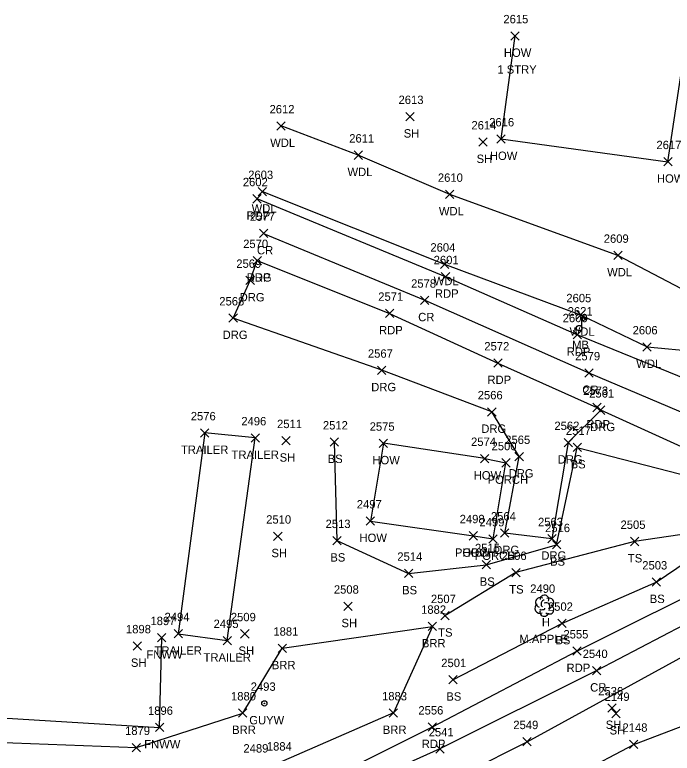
# Model space of a CAD drawing. Extents: x 1609623 to 1616187, y 756677 to 762826.
# Drawn here: x 1610243.7 to 1610400.4, y 761921.9 to 762098 of the extents above; entities that cross this region are included whole.
import ezdxf

# ---------------------------------------------------------------- set-up
doc = ezdxf.new("R2010")
doc.units = 0
for name, color, linetype in [('L_A', 7, 'Continuous'), ('L_C', 7, 'Continuous'), ('L_I', 7, 'Continuous'), ('L_TIC', 7, 'Continuous'), ('LABL', 7, 'Continuous'), ('LAWA', 7, 'Continuous'), ('LBC', 7, 'Continuous'), ('LBF', 7, 'Continuous'), ('LELB', 7, 'Continuous'), ('LFNC', 7, 'Continuous'), ('LMB', 7, 'Continuous'), ('LTD', 7, 'Continuous'), ('P_A', 7, 'Continuous'), ('P_I', 7, 'Continuous'), ('P_TIC', 7, 'Continuous'), ('PET', 7, 'Continuous'), ('PRC', 7, 'Continuous'), ('R_A', 7, 'Continuous'), ('R_I', 7, 'Continuous'), ('R_TIC', 7, 'Continuous'), ('RDG', 7, 'Continuous'), ('U_A', 7, 'Continuous'), ('U_I', 7, 'Continuous'), ('UPGW', 7, 'Continuous')]:
    doc.layers.add(name, color=color, linetype=linetype)

msp = doc.modelspace()

# ---------------------------------------------------------------- linework, layer by layer
at = {"layer": 'L_TIC'}
for points in [[(1610361.88, 762091.96), (1610363.88, 762093.96)], [(1610363.88, 762091.96), (1610361.88, 762093.96)], [(1610336.9, 762072.72), (1610338.9, 762074.72)], [(1610338.9, 762072.72), (1610336.9, 762074.72)], [(1610306.16, 762070.48), (1610308.16, 762072.48)], [(1610308.16, 762070.48), (1610306.16, 762072.48)], [(1610354.27, 762066.66), (1610356.27, 762068.66)], [(1610356.27, 762066.66), (1610354.27, 762068.66)], [(1610358.55, 762067.38), (1610360.55, 762069.38)], [(1610360.55, 762067.38), (1610358.55, 762069.38)], [(1610324.58, 762063.53), (1610326.58, 762065.53)], [(1610326.58, 762063.53), (1610324.58, 762065.53)], [(1610398.36, 762061.96), (1610400.36, 762063.96)], [(1610400.36, 762061.96), (1610398.36, 762063.96)], [(1610301.73, 762054.84), (1610303.73, 762056.84)], [(1610303.73, 762054.84), (1610301.73, 762056.84)], [(1610346.36, 762054.17), (1610348.36, 762056.17)], [(1610348.36, 762054.17), (1610346.36, 762056.17)], [(1610386.45, 762039.63), (1610388.45, 762041.63)], [(1610388.45, 762039.63), (1610386.45, 762041.63)], [(1610345.14, 762037.53), (1610347.14, 762039.53)], [(1610347.14, 762037.53), (1610345.14, 762039.53)], [(1610377.53, 762025.46), (1610379.53, 762027.46)], [(1610379.53, 762025.46), (1610377.53, 762027.46)], [(1610393.38, 762017.8), (1610395.38, 762019.8)], [(1610395.38, 762017.8), (1610393.38, 762019.8)], [(1610287.97, 761997.31), (1610289.97, 761999.31)], [(1610289.97, 761997.31), (1610287.97, 761999.31)], [(1610300.01, 761996.11), (1610302.01, 761998.11)], [(1610302.01, 761996.11), (1610300.01, 761998.11)], [(1610307.34, 761995.46), (1610309.34, 761997.46)], [(1610309.34, 761995.46), (1610307.34, 761997.46)], [(1610318.84, 761995.13), (1610320.84, 761997.13)], [(1610320.84, 761995.13), (1610318.84, 761997.13)], [(1610330.54, 761994.83), (1610332.54, 761996.83)], [(1610332.54, 761994.83), (1610330.54, 761996.83)], [(1610376.74, 761993.85), (1610378.74, 761995.85)], [(1610378.74, 761993.85), (1610376.74, 761995.85)], [(1610354.7, 761991.2), (1610356.7, 761993.2)], [(1610356.7, 761991.2), (1610354.7, 761993.2)], [(1610359.75, 761990.18), (1610361.75, 761992.18)], [(1610361.75, 761990.18), (1610359.75, 761992.18)], [(1610327.47, 761976.3), (1610329.47, 761978.3)], [(1610329.47, 761976.3), (1610327.47, 761978.3)], [(1610305.4, 761972.68), (1610307.4, 761974.68)], [(1610307.4, 761972.68), (1610305.4, 761974.68)], [(1610319.47, 761971.63), (1610321.47, 761973.63)], [(1610321.47, 761971.63), (1610319.47, 761973.63)], [(1610351.99, 761972.78), (1610353.99, 761974.78)], [(1610353.99, 761972.78), (1610351.99, 761974.78)], [(1610351.99, 761972.78), (1610353.99, 761974.78)], [(1610353.99, 761972.78), (1610351.99, 761974.78)], [(1610356.7, 761972.03), (1610358.7, 761974.03)], [(1610358.7, 761972.03), (1610356.7, 761974.03)], [(1610390.4, 761971.43), (1610392.4, 761973.43)], [(1610392.4, 761971.43), (1610390.4, 761973.43)], [(1610371.83, 761970.66), (1610373.83, 761972.66)], [(1610373.83, 761970.66), (1610371.83, 761972.66)], [(1610355.07, 761965.87), (1610357.07, 761967.87)], [(1610357.07, 761965.87), (1610355.07, 761967.87)], [(1610336.57, 761963.83), (1610338.57, 761965.83)], [(1610338.57, 761963.83), (1610336.57, 761965.83)], [(1610362.13, 761964.02), (1610364.13, 761966.02)], [(1610364.13, 761964.02), (1610362.13, 761966.02)], [(1610395.57, 761961.75), (1610397.57, 761963.75)], [(1610397.57, 761961.75), (1610395.57, 761963.75)], [(1610322.09, 761955.99), (1610324.09, 761957.99)], [(1610324.09, 761955.99), (1610322.09, 761957.99)], [(1610345.21, 761953.74), (1610347.21, 761955.74)], [(1610347.21, 761953.74), (1610345.21, 761955.74)], [(1610373.1, 761951.91), (1610375.1, 761953.91)], [(1610375.1, 761951.91), (1610373.1, 761953.91)], [(1610342.23, 761951.19), (1610344.23, 761953.19)], [(1610344.23, 761951.19), (1610342.23, 761953.19)], [(1610277.74, 761948.49), (1610279.74, 761950.49)], [(1610279.74, 761948.49), (1610277.74, 761950.49)], [(1610281.66, 761949.43), (1610283.66, 761951.43)], [(1610283.66, 761949.43), (1610281.66, 761951.43)], [(1610297.54, 761949.41), (1610299.54, 761951.41)], [(1610299.54, 761949.41), (1610297.54, 761951.41)], [(1610271.9, 761946.54), (1610273.9, 761948.54)], [(1610273.9, 761946.54), (1610271.9, 761948.54)], [(1610293.35, 761947.8), (1610295.35, 761949.8)], [(1610295.35, 761947.8), (1610293.35, 761949.8)], [(1610306.47, 761945.97), (1610308.47, 761947.97)], [(1610308.47, 761945.97), (1610306.47, 761947.97)], [(1610347.11, 761938.48), (1610349.11, 761940.48)], [(1610349.11, 761938.48), (1610347.11, 761940.48)], [(1610385.05, 761931.74), (1610387.05, 761933.74)], [(1610387.05, 761931.74), (1610385.05, 761933.74)], [(1610297.02, 761930.54), (1610299.02, 761932.54)], [(1610299.02, 761930.54), (1610297.02, 761932.54)], [(1610332.93, 761930.55), (1610334.93, 761932.55)], [(1610334.93, 761930.55), (1610332.93, 761932.55)], [(1610385.97, 761930.42), (1610387.97, 761932.42)], [(1610387.97, 761930.42), (1610385.97, 761932.42)], [(1610277.21, 761927.1), (1610279.21, 761929.1)], [(1610279.21, 761927.1), (1610277.21, 761929.1)], [(1610271.69, 761922.3), (1610273.69, 761924.3)], [(1610273.69, 761922.3), (1610271.69, 761924.3)], [(1610390.22, 761923.07), (1610392.22, 761925.07)], [(1610392.22, 761923.07), (1610390.22, 761925.07)]]:
    msp.add_lwpolyline(points, dxfattribs=at)
at = {"layer": 'LABL'}
msp.add_lwpolyline([(1610248.25, 761903.55), (1610212.86, 761902.85), (1610172.33, 761900.95), (1610131.44, 761903.3), (1610100.93, 761896.76), (1610074.3, 761892.77), (1610070.02, 761901.24), (1610088.05, 761924.14), (1610103.11, 761932.23), (1610130.22, 761924.96), (1610177.67, 761924.02), (1610222.12, 761925.25), (1610272.69, 761923.3), (1610298.02, 761931.54), (1610307.47, 761946.97), (1610343.23, 761952.19), (1610333.93, 761931.55), (1610306.47, 761919.59), (1610275.72, 761908.1)], dxfattribs=at)
at = {"layer": 'LAWA'}
for points in [[(1610302.73, 762055.84), (1610346.14, 762038.53), (1610378.53, 762026.46), (1610394.38, 762018.8), (1610406.25, 762017.73), (1610409.42, 762029.11), (1610387.45, 762040.63), (1610347.36, 762055.17), (1610325.58, 762064.53), (1610307.16, 762071.48)], [(1610391.22, 761924.07), (1610414.2, 761932.81)], [(1610526.97, 761857.61), (1610496.05, 761855.92), (1610466.25, 761855.65), (1610453.5, 761854.66), (1610420.91, 761848.73), (1610387.01, 761845.92), (1610353.13, 761844.36), (1610319.01, 761845.83), (1610291.04, 761846.73), (1610266.51, 761849.04), (1610263.26, 761856.4), (1610283.44, 761862.62), (1610306.38, 761865.12), (1610332.85, 761874.22), (1610329.32, 761884.2), (1610350.34, 761886.85), (1610367.24, 761893.33), (1610366.39, 761903.57), (1610364.69, 761910.04), (1610391.22, 761924.07)]]:
    msp.add_lwpolyline(points, dxfattribs=at)
at = {"layer": 'LBC'}
for points in [[(1610362.88, 762092.96), (1610359.55, 762068.38), (1610399.36, 762062.96), (1610403, 762087.18)], [(1610282.66, 761950.43), (1610294.35, 761948.8), (1610301.01, 761997.11), (1610288.97, 761998.31)], [(1610288.97, 761998.31), (1610282.66, 761950.43)], [(1610331.54, 761995.83), (1610328.47, 761977.3)], [(1610355.7, 761992.2), (1610331.54, 761995.83)], [(1610355.7, 761992.2), (1610360.75, 761991.18)], [(1610328.47, 761977.3), (1610352.99, 761973.78)]]:
    msp.add_lwpolyline(points, dxfattribs=at)
at = {"layer": 'LBF'}
msp.add_lwpolyline([(1610352.99, 761973.78), (1610357.7, 761973.03), (1610360.75, 761991.18)], dxfattribs=at)
at = {"layer": 'LELB'}
for points in [[(1610319.84, 761996.13), (1610320.47, 761972.63), (1610337.57, 761964.83), (1610356.07, 761966.87), (1610372.83, 761971.66), (1610377.74, 761994.85), (1610407.71, 761987.14)], [(1610416.21, 761976.07), (1610391.4, 761972.43), (1610363.13, 761965.02), (1610346.21, 761954.74)], [(1610348.11, 761939.48), (1610374.1, 761952.91), (1610396.57, 761962.75), (1610416.21, 761976.07)]]:
    msp.add_lwpolyline(points, dxfattribs=at)
at = {"layer": 'LFNC'}
msp.add_lwpolyline([(1610182.26, 761934.74), (1610222.3, 761931.5), (1610278.21, 761928.1), (1610278.74, 761949.49)], dxfattribs=at)
at = {"layer": 'LMB'}
for p, q in [((1610378.87, 762023.31), (1610378.86, 762025.91)), ((1610378.86, 762025.9), (1610380.15, 762025.52)), ((1610378.86, 762025.01), (1610380.15, 762025.51)), ((1610378.21, 762023.3), (1610378.21, 762023.3))]:
    msp.add_line(p, q, dxfattribs=at)
msp.add_circle((1610378.21, 762023.3), 0.656, dxfattribs=at)
at = {"layer": 'LTD'}
msp.add_line((1610369.89, 761957.19), (1610369.89, 761957.19), dxfattribs=at)
msp.add_line((1610369.89, 761957.19), (1610369.89, 761957.19), dxfattribs=at)
msp.add_arc((1610369.94, 761958.62), 1.05, 335.5272, 180.9563, dxfattribs=at)
for centre, major_axis, ratio, start_param, end_param in [((1610369.1, 761957.85), (1.21, -0.51), 0.895232, 1.570796, 4.712389), ((1610370.93, 761957.77), (-1.14, -0.48), 0.949671, 1.570796, 4.712389), ((1610368.81, 761956.48), (0.58, -1.04), 0.959034, 3.141593, 6.283185), ((1610369.68, 761957.65), (-0.208, -0.792), 0.645439, 3.141593, 6.283185), ((1610370.39, 761957.02), (-0.5, 0.667), 0.989748, 3.141593, 6.283185), ((1610370.89, 761956.35), (-1.09, 0.79), 0.841452, 1.570796, 4.712389), ((1610369.89, 761955.69), (0.26, 1.06), 0.942809, 1.570796, 4.712389), ((1610369.43, 761956.44), (-0.625, -0.083), 0.423636, 0, 3.141593)]:
    msp.add_ellipse(centre, major_axis=major_axis, ratio=ratio, start_param=start_param, end_param=end_param, dxfattribs=at)
at = {"layer": 'P_TIC'}
for points in [[(1610300.45, 762053.12), (1610302.45, 762055.12)], [(1610302.45, 762053.12), (1610300.45, 762055.12)], [(1610302, 762044.87), (1610304, 762046.87)], [(1610304, 762044.87), (1610302, 762046.87)], [(1610300.49, 762038.38), (1610302.49, 762040.38)], [(1610302.49, 762038.38), (1610300.49, 762040.38)], [(1610345.35, 762034.53), (1610347.35, 762036.53)], [(1610347.35, 762034.53), (1610345.35, 762036.53)], [(1610340.41, 762028.93), (1610342.41, 762030.93)], [(1610342.41, 762028.93), (1610340.41, 762030.93)], [(1610332.03, 762025.81), (1610334.03, 762027.81)], [(1610334.03, 762025.81), (1610332.03, 762027.81)], [(1610376.75, 762020.7), (1610378.75, 762022.7)], [(1610378.75, 762020.7), (1610376.75, 762022.7)], [(1610357.86, 762013.97), (1610359.86, 762015.97)], [(1610359.86, 762013.97), (1610357.86, 762015.97)], [(1610379.52, 762011.61), (1610381.52, 762013.61)], [(1610381.52, 762011.61), (1610379.52, 762013.61)], [(1610381.42, 762003.37), (1610383.42, 762005.37)], [(1610383.42, 762003.37), (1610381.42, 762005.37)], [(1610376.71, 761945.31), (1610378.71, 761947.31)], [(1610378.71, 761945.31), (1610376.71, 761947.31)], [(1610381.39, 761940.65), (1610383.39, 761942.65)], [(1610383.39, 761940.65), (1610381.39, 761942.65)], [(1610342.21, 761927.18), (1610344.21, 761929.18)], [(1610344.21, 761927.18), (1610342.21, 761929.18)], [(1610364.78, 761923.7), (1610366.78, 761925.7)], [(1610366.78, 761923.7), (1610364.78, 761925.7)], [(1610344.03, 761921.97), (1610346.03, 761923.97)], [(1610346.03, 761921.97), (1610344.03, 761923.97)]]:
    msp.add_lwpolyline(points, dxfattribs=at)
at = {"layer": 'PET'}
for points in [[(1610403.84, 762011.06), (1610377.75, 762021.7), (1610346.35, 762035.53), (1610301.45, 762054.12)], [(1610301.49, 762039.38), (1610333.03, 762026.81), (1610358.86, 762014.97), (1610382.42, 762004.37)], [(1610414.5, 761964.62), (1610377.71, 761946.31), (1610343.21, 761928.18), (1610307.99, 761910.55), (1610275.89, 761901.81)], [(1610323.19, 761903.21), (1610365.78, 761924.7)]]:
    msp.add_lwpolyline(points, dxfattribs=at)
at = {"layer": 'PRC'}
for points in [[(1610303, 762045.87), (1610341.41, 762029.93), (1610380.52, 762012.61), (1610427.95, 761992.51), (1610444.36, 761988.23)], [(1610478.04, 761990.3), (1610447.54, 761976.31), (1610423.7, 761963.3), (1610382.39, 761941.65), (1610345.03, 761922.97), (1610296.28, 761901.07)]]:
    msp.add_lwpolyline(points, dxfattribs=at)
at = {"layer": 'R_TIC'}
for points in [[(1610300.49, 762038.38), (1610302.49, 762040.38)], [(1610302.49, 762038.38), (1610300.49, 762040.38)], [(1610298.81, 762033.66), (1610300.81, 762035.66)], [(1610300.81, 762033.66), (1610298.81, 762035.66)], [(1610294.76, 762024.7), (1610296.76, 762026.7)], [(1610296.76, 762024.7), (1610294.76, 762026.7)], [(1610330.16, 762012.24), (1610332.16, 762014.24)], [(1610332.16, 762012.24), (1610330.16, 762014.24)], [(1610356.39, 762002.32), (1610358.39, 762004.32)], [(1610358.39, 762002.32), (1610356.39, 762004.32)], [(1610382.33, 762002.74), (1610384.33, 762004.74)], [(1610384.33, 762002.74), (1610382.33, 762004.74)], [(1610374.61, 761995), (1610376.61, 761997)], [(1610376.61, 761995), (1610374.61, 761997)], [(1610362.9, 761991.67), (1610364.9, 761993.67)], [(1610364.9, 761991.67), (1610362.9, 761993.67)], [(1610359.48, 761973.43), (1610361.48, 761975.43)], [(1610361.48, 761973.43), (1610359.48, 761975.43)], [(1610370.71, 761972.08), (1610372.71, 761974.08)], [(1610372.71, 761972.08), (1610370.71, 761974.08)], [(1610364.78, 761923.7), (1610366.78, 761925.7)], [(1610366.78, 761923.7), (1610364.78, 761925.7)]]:
    msp.add_lwpolyline(points, dxfattribs=at)
at = {"layer": 'RDG'}
for points in [[(1610420.09, 761987.04), (1610383.33, 762003.74), (1610375.61, 761996), (1610371.71, 761973.08), (1610360.48, 761974.43), (1610363.9, 761992.67), (1610357.39, 762003.32), (1610331.16, 762013.24), (1610295.76, 762025.7), (1610299.81, 762034.66), (1610301.49, 762039.38)], [(1610365.78, 761924.7), (1610409.57, 761948.67), (1610418.23, 761933.39), (1610427.35, 761937.69), (1610419.82, 761952.35)]]:
    msp.add_lwpolyline(points, dxfattribs=at)
at = {"layer": 'UPGW'}
for radius in [0.625, 0.0833]:
    msp.add_circle((1610303.19, 761933.83), radius, dxfattribs=at)

# ---------------------------------------------------------------- texts
at = {"layer": 'L_A'}
for s, p in [('HOW', (1610360.27, 762087.96)), ('SH', (1610336.39, 762068.72)), ('WDL', (1610304.58, 762066.48)), ('SH', (1610353.76, 762062.66)), ('HOW', (1610356.94, 762063.38)), ('WDL', (1610323, 762059.53)), ('HOW', (1610396.74, 762057.96)), ('WDL', (1610300.15, 762050.84)), ('WDL', (1610344.78, 762050.17)), ('WDL', (1610384.87, 762035.63)), ('WDL', (1610343.55, 762033.53)), ('WDL', (1610375.94, 762021.46)), ('MB', (1610376.52, 762018.3)), ('WDL', (1610391.8, 762013.8)), ('TRAILER', (1610283.32, 761993.31)), ('TRAILER', (1610295.37, 761992.11)), ('SH', (1610306.83, 761991.46)), ('BS', (1610318.28, 761991.13)), ('HOW', (1610328.93, 761990.83)), ('BS', (1610376.18, 761989.85)), ('HOW', (1610353.08, 761987.2)), ('PORCH', (1610356.38, 761986.18)), ('HOW', (1610325.86, 761972.3)), ('SH', (1610304.88, 761968.68)), ('BS', (1610318.91, 761967.63)), ('PORCH', (1610348.61, 761968.78)), ('HOW', (1610350.38, 761968.78)), ('PORCH', (1610353.33, 761968.03)), ('BS', (1610371.27, 761966.66)), ('TS', (1610389.81, 761967.43)), ('BS', (1610354.51, 761961.87)), ('BS', (1610336.01, 761959.83)), ('TS', (1610361.54, 761960.02)), ('BS', (1610395.02, 761957.75)), ('SH', (1610321.57, 761951.99)), ('H', (1610369.32, 761952.19)), ('TS', (1610344.61, 761949.74)), ('BRR', (1610340.72, 761947.19)), ('BS', (1610372.54, 761947.91)), ('TRAILER', (1610277.02, 761945.43)), ('SH', (1610297.03, 761945.41)), ('FNWW', (1610275.09, 761944.49)), ('TRAILER', (1610288.7, 761943.8)), ('SH', (1610271.39, 761942.54)), ('BRR', (1610304.96, 761941.97)), ('BS', (1610346.55, 761934.48)), ('SH', (1610384.54, 761927.74)), ('BRR', (1610295.51, 761926.54)), ('BRR', (1610331.41, 761926.55)), ('SH', (1610385.46, 761926.42)), ('FNWW', (1610274.56, 761923.1))]:
    msp.add_text(s, height=2, dxfattribs=at).set_placement(p)
at = {"layer": 'L_C'}
for s, p in [('1 STRY', (1610358.72, 762083.96)), ('M.APPLE', (1610363.95, 761948.19))]:
    msp.add_text(s, height=2, dxfattribs=at).set_placement(p)
at = {"layer": 'L_I'}
for s, p in [('2615', (1610360.14, 762095.96)), ('2613', (1610335.16, 762076.72)), ('2612', (1610304.42, 762074.48)), ('2614', (1610352.53, 762070.66)), ('2616', (1610356.76, 762071.38)), ('2611', (1610323.41, 762067.53)), ('2617', (1610396.62, 762065.96)), ('2603', (1610299.34, 762058.84)), ('2610', (1610344.54, 762058.17)), ('2609', (1610384.06, 762043.63)), ('2604', (1610342.75, 762041.53)), ('2605', (1610375.14, 762029.46)), ('2621', (1610375.47, 762026.3)), ('2606', (1610390.94, 762021.8)), ('2576', (1610285.65, 762001.31)), ('2496', (1610297.7, 762000.11)), ('2511', (1610306.21, 761999.46)), ('2512', (1610317.14, 761999.13)), ('2575', (1610328.28, 761998.83)), ('2517', (1610375.04, 761997.85)), ('2574', (1610352.44, 761995.2)), ('2500', (1610357.33, 761994.18)), ('2497', (1610325.21, 761980.3)), ('2510', (1610303.62, 761976.68)), ('2498', (1610349.73, 761976.78)), ('2498', (1610349.73, 761976.78)), ('2513', (1610317.77, 761975.63)), ('2499', (1610354.44, 761976.03)), ('2516', (1610370.08, 761974.66)), ('2505', (1610388.06, 761975.43)), ('2515', (1610353.38, 761969.87)), ('2514', (1610334.87, 761967.83)), ('2506', (1610359.74, 761968.02)), ('2503', (1610393.24, 761965.75)), ('2508', (1610319.75, 761959.99)), ('2490', (1610366.54, 761960.19)), ('2507', (1610342.87, 761957.74)), ('2502', (1610370.76, 761955.91)), ('1882', (1610340.54, 761955.19)), ('1897', (1610276.05, 761952.49)), ('2494', (1610279.4, 761953.43)), ('2495', (1610291.09, 761951.8)), ('2509', (1610295.2, 761953.41)), ('1898', (1610270.21, 761950.54)), ('1881', (1610305.34, 761949.97)), ('2501', (1610345.34, 761942.48)), ('1880', (1610295.24, 761934.54)), ('1883', (1610331.23, 761934.55)), ('2536', (1610382.74, 761935.74)), ('2149', (1610384.27, 761934.42)), ('1896', (1610275.46, 761931.1)), ('2148', (1610388.52, 761927.07)), ('1879', (1610269.99, 761926.3)), ('1884', (1610303.78, 761922.59))]:
    msp.add_text(s, height=2, dxfattribs=at).set_placement(p)
at = {"layer": 'P_A'}
for s, p in [('RDP', (1610298.94, 762049.12)), ('CR', (1610301.43, 762040.87)), ('RDP', (1610298.98, 762034.38)), ('RDP', (1610343.83, 762030.53)), ('CR', (1610339.84, 762024.93)), ('RDP', (1610330.51, 762021.81)), ('RDP', (1610375.23, 762016.7)), ('RDP', (1610356.35, 762009.97)), ('CR', (1610378.95, 762007.61)), ('RDP', (1610379.91, 761999.37)), ('RDP', (1610375.2, 761941.31)), ('CR', (1610380.82, 761936.65)), ('RDP', (1610340.69, 761923.18))]:
    msp.add_text(s, height=2, dxfattribs=at).set_placement(p)
at = {"layer": 'P_I'}
for s, p in [('2602', (1610298.06, 762057.12)), ('2577', (1610299.74, 762048.87)), ('2570', (1610298.14, 762042.38)), ('2601', (1610343.53, 762038.53)), ('2578', (1610338.15, 762032.93)), ('2571', (1610330.33, 762029.81)), ('2600', (1610374.27, 762024.7)), ('2572', (1610355.6, 762017.97)), ('2579', (1610377.25, 762015.61)), ('2573', (1610379.16, 762007.37)), ('2555', (1610374.45, 761949.31)), ('2540', (1610379.04, 761944.65)), ('2556', (1610339.89, 761931.18)), ('2549', (1610362.51, 761927.7)), ('2541', (1610342.34, 761925.97))]:
    msp.add_text(s, height=2, dxfattribs=at).set_placement(p)
at = {"layer": 'R_A'}
for p in [(1610298.98, 762034.38), (1610297.3, 762029.66), (1610293.24, 762020.7), (1610328.65, 762008.24), (1610354.88, 761998.32), (1610380.82, 761998.74), (1610373.09, 761991), (1610361.39, 761987.67), (1610357.97, 761969.43), (1610369.19, 761968.08)]:
    msp.add_text('DRG', height=2, dxfattribs=at).set_placement(p)
at = {"layer": 'R_I'}
for s, p in [('2570', (1610298.14, 762042.38)), ('2569', (1610296.5, 762037.66)), ('2568', (1610292.45, 762028.7)), ('2567', (1610327.86, 762016.24)), ('2566', (1610354.03, 762006.32)), ('2561', (1610380.59, 762006.74)), ('2562', (1610372.3, 761999)), ('2565', (1610360.59, 761995.67)), ('2564', (1610357.17, 761977.43)), ('2563', (1610368.4, 761976.08)), ('2549', (1610362.51, 761927.7))]:
    msp.add_text(s, height=2, dxfattribs=at).set_placement(p)
at = {"layer": 'U_A'}
msp.add_text('GUYW', height=2, dxfattribs=at).set_placement((1610299.59, 761928.83))
at = {"layer": 'U_I'}
for s, p in [('2493', (1610299.93, 761936.83)), ('2489', (1610298.2, 761922.11))]:
    msp.add_text(s, height=2, dxfattribs=at).set_placement(p)

doc.saveas('drawing.dxf')
